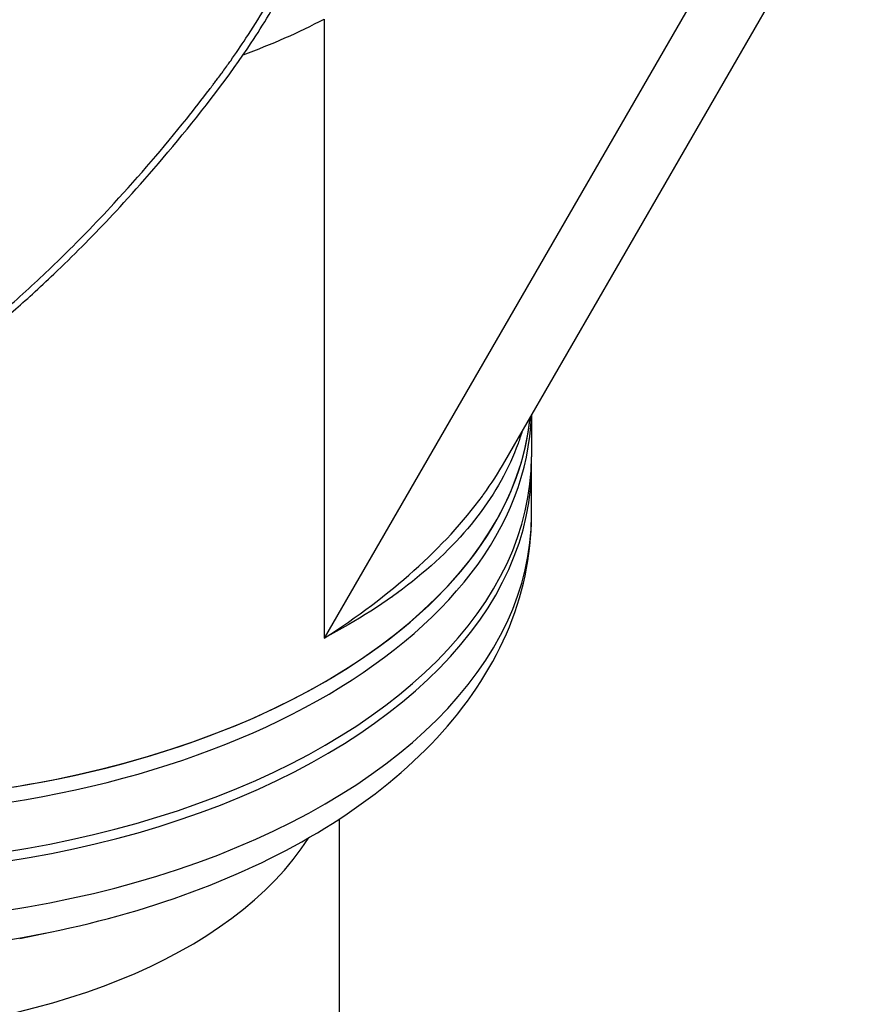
# Model space of a CAD drawing. Header units: millimetres. Extents: x 0 to 4378, y 0 to 2376.
# Tile 319 of 340: x 2620 to 2690, y 1402 to 1484. Entities that reach past the tile are written whole.
import ezdxf

# ---------------------------------------------------------------- set-up
doc = ezdxf.new("R2010")
doc.units = ezdxf.units.MM
doc.header["$LTSCALE"] = 0.2
doc.layers.add('01_Object Line', color=4, linetype='Continuous')

# ---------------------------------------------------------------- blocks, each defined once
blk = doc.blocks.new('A$C990c551b_1')
for p, q in [((-18.526, 476.193), (-63.215, 398.789)), ((-48.15, 413.511), (-24.009, 455.324)), ((-63.215, 450.392), (-63.215, 398.789)), ((-45.935, 417.348), (-45.935, 413.895)), ((-45.935, 408.996), (-45.935, 413.078)), ((-61.935, 211.322), (-61.935, 383.712)), ((-88.601, 373.75), (-86.068, 374.267))]:
    blk.add_line(p, q)
for centre, major_axis, ratio, start_param, end_param in [((-104.935, 474.479), (-58.984, 2.473), 0.54732, 2.227834, 2.379142), ((-104.935, 419.202), (-59, 0), 0.57735, 0, 3.081783), ((-104.935, 417.977), (-59, 0), 0.57735, 0, 3.122595), ((-104.935, 417.977), (-59, 0), 0.57735, 0, 3.122595), ((-104.935, 419.202), (59, 0), 0.57735, 3.935465, 6.223376), ((-104.935, 413.895), (-59, 0), 0.57735, 0, 3.141593), ((-104.935, 413.078), (-59, 0), 0.57735, 6.2712, 9.436763), ((-104.935, 408.996), (-59, 0), 0.57735, 0, 3.141593), ((-104.935, 419.202), (55.85, 0), 0.57735, 5.741192, 5.742057), ((-104.935, 419.202), (55.75, 0), 0.57735, 5.727044, 5.727847), ((-104.935, 390.624), (43, 0), 0.57735, 3.491426, 5.933352), ((-104.935, 405.076), (56.6, 0), 0.57735, 4.372552, 5.052226)]:
    blk.add_ellipse(centre, major_axis=major_axis, ratio=ratio, start_param=start_param, end_param=end_param)
for points, knots in [([(-101.429, 417.445), (-101.413, 417.455), (-101.21, 417.585), (-101.11, 417.649), (-101.031, 417.7), (-100.792, 417.854), (-100.633, 417.957), (-100.157, 418.269), (-99.84, 418.479), (-98.894, 419.115), (-98.267, 419.549), (-96.398, 420.877), (-95.168, 421.797), (-93.665, 422.976), (-93.368, 423.213), (-92.693, 423.755), (-92.312, 424.066), (-91.24, 424.952), (-90.542, 425.544), (-89.712, 426.267), (-89.575, 426.388), (-89.315, 426.616), (-89.192, 426.725), (-87.764, 427.993), (-86.482, 429.188), (-84.505, 431.116), (-83.795, 431.826), (-82.289, 433.37), (-81.496, 434.207), (-78.628, 437.319), (-76.616, 439.669), (-74.041, 442.893), (-73.411, 443.702), (-72.695, 444.641), (-72.603, 444.762), (-72.444, 444.973), (-72.371, 445.07), (-72.225, 445.263), (-72.15, 445.363), (-71.977, 445.595), (-71.882, 445.723), (-71.714, 445.952), (-71.645, 446.048), (-71.472, 446.285), (-71.369, 446.428), (-71.183, 446.689), (-71.098, 446.807), (-70.579, 447.543), (-70.154, 448.167), (-69.201, 449.616), (-68.68, 450.446), (-67.666, 452.139), (-67.173, 453.002), (-66.397, 454.432), (-66.101, 454.996), (-65.747, 455.693), (-65.682, 455.822), (-65.498, 456.188), (-65.381, 456.426), (-64.983, 457.244), (-64.708, 457.831), (-64.298, 458.737), (-64.156, 459.058), (-63.969, 459.49), (-63.92, 459.602), (-63.847, 459.774), (-63.823, 459.83), (-63.744, 460.016), (-63.688, 460.147), (-63.55, 460.476), (-63.465, 460.681), (-63.276, 461.136), (-63.175, 461.379), (-62.979, 461.86), (-62.883, 462.097), (-62.755, 462.416), (-62.724, 462.494), (-62.613, 462.771), (-62.531, 462.977), (-62.327, 463.494), (-62.213, 463.788), (-62.014, 464.303), (-61.93, 464.523), (-61.764, 464.959), (-61.68, 465.181), (-61.466, 465.752), (-61.34, 466.096), (-61.119, 466.701), (-61.028, 466.953), (-60.869, 467.397), (-60.802, 467.586), (-60.7, 467.874), (-60.666, 467.972), (-60.535, 468.346), (-60.439, 468.623), (-59.916, 470.151), (-59.506, 471.408), (-58.697, 474.031), (-58.299, 475.402), (-57.78, 477.313), (-57.638, 477.851), (-57.433, 478.651), (-57.367, 478.911), (-57.149, 479.788), (-56.998, 480.411), (-56.706, 481.671), (-56.562, 482.314), (-56.125, 484.354), (-55.852, 485.755), (-55.408, 488.311), (-55.226, 489.465), (-54.876, 491.97), (-54.715, 493.324), (-54.477, 495.763), (-54.39, 496.85), (-54.065, 502.116), (-54.103, 506.266), (-54.576, 511.172), (-54.677, 512.039), (-54.908, 513.733), (-55.038, 514.563), (-55.752, 518.574), (-56.569, 521.66), (-58.156, 525.896), (-58.704, 527.175), (-59.893, 529.603), (-60.528, 530.754), (-62.558, 534.009), (-64.093, 535.974), (-66.676, 538.578), (-67.567, 539.377), (-70.33, 541.569), (-72.312, 542.787), (-76.536, 544.729), (-78.752, 545.443), (-81.662, 546.034), (-82.271, 546.139), (-83.509, 546.318), (-84.138, 546.39), (-85.419, 546.503), (-86.071, 546.542), (-88.071, 546.607), (-89.429, 546.577), (-91.948, 546.392), (-93.107, 546.258), (-95.282, 545.919), (-96.298, 545.725), (-99.091, 545.1), (-100.865, 544.599), (-103.949, 543.563), (-105.265, 543.068), (-107.551, 542.119), (-108.525, 541.686), (-110.219, 540.885), (-110.943, 540.528), (-111.932, 540.02), (-112.201, 539.879), (-112.704, 539.612), (-112.939, 539.486), (-113.582, 539.136), (-113.991, 538.909), (-115.008, 538.332), (-115.616, 537.977), (-116.524, 537.43), (-116.826, 537.245), (-117.277, 536.966), (-117.428, 536.872), (-117.62, 536.751), (-117.701, 536.7), (-117.783, 536.648)], [-6.229962, -6.229962, -6.229962, -6.229962, -6.227864, -6.227864, -6.219552, -6.219552, -6.202929, -6.202929, -6.16968, -6.16968, -6.103208, -6.103208, -5.970065, -5.970065, -5.937453, -5.937453, -5.895346, -5.895346, -5.816119, -5.816119, -5.800362, -5.800362, -5.786281, -5.786281, -5.635887, -5.635887, -5.550128, -5.550128, -5.451964, -5.451964, -5.19041, -5.19041, -5.103809, -5.103809, -5.091041, -5.091041, -5.081268, -5.081268, -5.070806, -5.070806, -5.057101, -5.057101, -5.047416, -5.047416, -5.032993, -5.032993, -5.021064, -5.021064, -4.959513, -4.959513, -4.879662, -4.879662, -4.798866, -4.798866, -4.746913, -4.746913, -4.735039, -4.735039, -4.713278, -4.713278, -4.660559, -4.660559, -4.631405, -4.631405, -4.620962, -4.620962, -4.61581, -4.61581, -4.603824, -4.603824, -4.585775, -4.585775, -4.565126, -4.565126, -4.545061, -4.545061, -4.538129, -4.538129, -4.518662, -4.518662, -4.489931, -4.489931, -4.468034, -4.468034, -4.446173, -4.446173, -4.412022, -4.412022, -4.38742, -4.38742, -4.368644, -4.368644, -4.359076, -4.359076, -4.331844, -4.331844, -4.208918, -4.208918, -4.076245, -4.076245, -4.023995, -4.023995, -3.998904, -3.998904, -3.939656, -3.939656, -3.878964, -3.878964, -3.746371, -3.746371, -3.637173, -3.637173, -3.509455, -3.509455, -3.406658, -3.406658, -3.009825, -3.009825, -2.924337, -2.924337, -2.84138, -2.84138, -2.519502, -2.519502, -2.374871, -2.374871, -2.235834, -2.235834, -1.965462, -1.965462, -1.83333, -1.83333, -1.574796, -1.574796, -1.31765, -1.31765, -1.250405, -1.250405, -1.181884, -1.181884, -1.111813, -1.111813, -0.967968, -0.967968, -0.846322, -0.846322, -0.739809, -0.739809, -0.553416, -0.553416, -0.413606, -0.413606, -0.308754, -0.308754, -0.230175, -0.230175, -0.200698, -0.200698, -0.174921, -0.174921, -0.129811, -0.129811, -0.061984, -0.061984, -0.028133, -0.028133, -0.011208, -0.011208, -0.006486, -0.006486, -0.006486, -0.006486]), ([(-100.929, 417.156), (-100.883, 417.186), (-100.476, 417.443), (-99.589, 418.025), (-99.255, 418.247), (-98.259, 418.919), (-97.599, 419.378), (-95.63, 420.784), (-94.334, 421.762), (-92.704, 423.054), (-92.346, 423.342), (-91.573, 423.972), (-91.163, 424.313), (-89.663, 425.575), (-88.591, 426.514), (-86.938, 428.02), (-86.34, 428.577), (-84.167, 430.645), (-82.622, 432.2), (-78.169, 436.929), (-72.884, 442.99), (-68.274, 449.971), (-67.31, 451.567), (-65.964, 454.011), (-65.535, 454.827), (-64.959, 455.977), (-64.799, 456.304), (-64.332, 457.275), (-64.033, 457.922), (-63.652, 458.781), (-63.563, 458.983), (-63.413, 459.331), (-63.352, 459.472), (-63.234, 459.75), (-63.177, 459.886), (-63.063, 460.158), (-63.003, 460.299), (-62.718, 460.985), (-62.494, 461.532), (-62.038, 462.668), (-61.806, 463.257), (-61.155, 464.947), (-60.745, 466.05), (-59.959, 468.261), (-59.582, 469.367), (-58.839, 471.648), (-58.476, 472.821), (-57.769, 475.226), (-57.425, 476.464), (-56.933, 478.356), (-56.769, 479.008), (-56.343, 480.765), (-56.097, 481.852), (-55.603, 484.184), (-55.363, 485.422), (-54.932, 487.872), (-54.74, 489.084), (-54.407, 491.462), (-54.264, 492.631), (-53.91, 496.045), (-53.757, 498.294), (-53.574, 504.675), (-53.763, 508.786), (-54.423, 513.537), (-54.545, 514.312), (-55.195, 517.967), (-55.912, 520.769), (-58.274, 527.466), (-60.194, 531.167), (-63.278, 535.181), (-63.926, 535.949), (-65.63, 537.785), (-66.719, 538.802), (-69.037, 540.66), (-70.259, 541.497), (-71.54, 542.236)], [0.000001, 0.000001, 0.000001, 0.000001, 0.0174896, 0.0174896, 0.0280641, 0.0280641, 0.0492044, 0.0492044, 0.0915833, 0.0915833, 0.103829, 0.103829, 0.1177045, 0.1177045, 0.1548929, 0.1548929, 0.1762617, 0.1762617, 0.2332292, 0.2332292, 0.3447473, 0.3447473, 0.3768428, 0.3768428, 0.3928613, 0.3928613, 0.3992061, 0.3992061, 0.4115742, 0.4115742, 0.4153435, 0.4153435, 0.4181398, 0.4181398, 0.4207138, 0.4207138, 0.4231441, 0.4231441, 0.4328041, 0.4328041, 0.443145, 0.443145, 0.4624048, 0.4624048, 0.4815797, 0.4815797, 0.5018181, 0.5018181, 0.5229618, 0.5229618, 0.5340035, 0.5340035, 0.5527188, 0.5527188, 0.5738832, 0.5738832, 0.5945831, 0.5945831, 0.6145009, 0.6145009, 0.6528362, 0.6528362, 0.7241388, 0.7241388, 0.7381113, 0.7381113, 0.7906485, 0.7906485, 0.8696683, 0.8696683, 0.8893857, 0.8893857, 0.91901, 0.91901, 0.9486615, 0.9486615, 0.9486615, 0.9486615]), ([(-46.744, 415.946), (-46.841, 415.63), (-46.946, 415.314), (-47.06, 414.998), (-47.814, 412.913), (-48.944, 410.886), (-50.41, 408.97), (-51.877, 407.053), (-53.705, 405.225), (-55.86, 403.512), (-58.015, 401.799), (-60.502, 400.205), (-63.215, 398.789)], [0.8030351, 0.8030351, 0.8030351, 0.8030351, 0.8124833, 0.8124833, 0.8124833, 0.8749861, 0.8749861, 0.8749861, 0.9375, 0.9375, 0.9375, 1, 1, 1, 1]), ([(-63.215, 398.789), (-57.711, 402.278), (-53.175, 406.343), (-50.034, 410.631), (-50.002, 410.675), (-49.97, 410.719), (-49.938, 410.764), (-49.283, 411.666), (-48.686, 412.583), (-48.15, 413.512)], [0, 0, 0, 0, 0.1237216, 0.1237216, 0.1237216, 0.125, 0.125, 0.125, 0.1509863, 0.1509863, 0.1509863, 0.1509863]), ([(-86.068, 374.267), (-81.667, 375.166), (-77.433, 376.383), (-69.518, 379.416), (-65.838, 381.231), (-59.226, 385.424), (-56.292, 387.802), (-51.378, 393.091), (-49.395, 396.009), (-46.667, 402.278), (-45.935, 405.632), (-45.935, 408.996)], [4.266828, 4.266828, 4.266828, 4.266828, 4.51302, 4.51302, 4.759211, 4.759211, 5.005403, 5.005403, 5.251595, 5.251595, 5.497787, 5.497787, 5.497787, 5.497787])]:
    blk.add_open_spline(points, degree=3, knots=knots)
blk.add_open_spline([(-67.023, 448.592), (-67.023, 448.592), (-67.023, 448.593), (-67.023, 448.593)], degree=3)

msp = doc.modelspace()

# ---------------------------------------------------------------- block references
at = {"layer": '01_Object Line'}
msp.add_blockref('A$C990c551b_1', (2708.753, 1034.021), dxfattribs=at)

doc.saveas('drawing.dxf')
